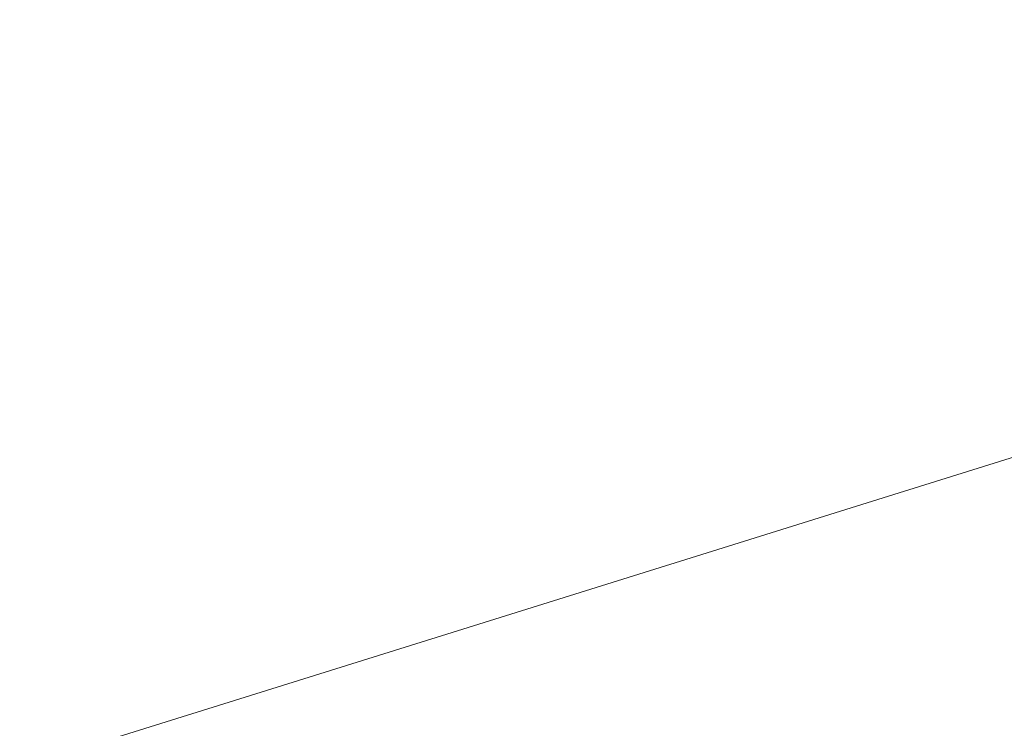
# Model space of a CAD drawing. Header units: millimetres. Extents: x -3490 to 61924, y -72580 to 6847.
# Tile 758 of 1056: x 21609 to 22720, y 3309 to 4109. Entities that reach past the tile are written whole.
import ezdxf

# ---------------------------------------------------------------- set-up
doc = ezdxf.new("R2010")
doc.units = ezdxf.units.MM
doc.layers.add('COTAS_P', color=1, linetype='Continuous', lineweight=0)
doc.dimstyles.new('R19_100', dxfattribs={"dimtxt": 250, "dimasz": 150, "dimexe": 150, "dimexo": 80, "dimgap": 100, "dimtad": 1, "dimtih": 1, "dimtoh": 1, "dimdsep": 46, "dimcen": 0.09, "dimadec": 0, "dimazin": 0, "dimtfac": 1, "dimtdec": 4, "dimtofl": 0, "dimtmove": 0, "dimatfit": 3, "dimfxl": 1, "dimtolj": 1, "dimtzin": 0, "dimarcsym": 0})

# ---------------------------------------------------------------- blocks, each defined once
blk = doc.blocks.new('DIM_R29_4')
at = {"layer": 'COTAS_P'}
for p, q in [((15248.4, 1279.1), (24311.8, 4109.1)), ((24311.8, 4109.1), (24155.2, 4107.3)), ((24311.8, 4109.1), (24182.1, 4021.4)), ((24580.1, 3250), (24311.8, 4109.1)), ((15248.4, 1279.1), (15378.1, 1366.8)), ((15248.4, 1279.1), (15405, 1280.8)), ((15516.6, 420), (15248.4, 1279.1))]:
    blk.add_line(p, q, dxfattribs=at)
blk.add_text('9495 P', height=250, rotation=17.3406, dxfattribs=at).set_placement((19750.3, 2789.5))

msp = doc.modelspace()

# ---------------------------------------------------------------- dimensions: what is measured, and where the dimension line sits
at = {"layer": 'COTAS_P'}
dim = msp.add_aligned_dim(p1=(15516.618, 420), p2=(24580.067, 3250), distance=900, text='<> P', dimstyle='R19_100', dxfattribs=at)
dim.commit()
dim.dimension.update_dxf_attribs({"geometry": 'DIM_R29_4', "text_midpoint": (19780.096, 2694.095)})

doc.saveas('drawing.dxf')
